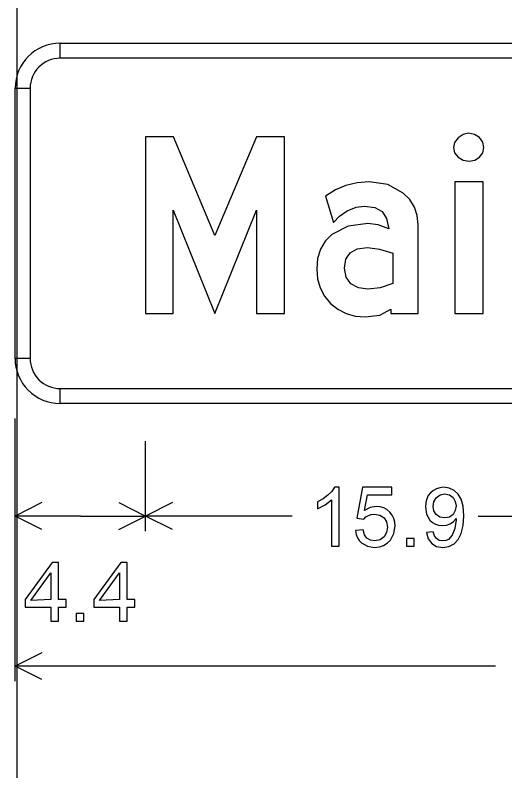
# Model space of a CAD drawing. Extents: x 1001568 to 1002149, y 1840825 to 1841423.
# Drawn here: x 1001918.641 to 1001921.361, y 1840983.721 to 1840987.917 of the extents above; entities that cross this region are included whole.
import ezdxf

# ---------------------------------------------------------------- set-up
doc = ezdxf.new("R2010")
doc.units = 0
doc.layers.add('R_No Plot', color=7, linetype='Continuous')
doc.layers.add('SIGNS', color=7, linetype='Continuous')

msp = doc.modelspace()

# ---------------------------------------------------------------- linework, layer by layer
at = {"layer": 'R_No Plot'}
msp.add_line((1001918.6501, 1841010.6666), (1001918.6501, 1840948.1274), dxfattribs=at)
at = {"layer": 'SIGNS'}
for p, q in [((1001918.8907, 1840987.6774), (1001918.8907, 1840987.7608)), ((1001918.6407, 1840987.5108), (1001918.7241, 1840987.5108)), ((1001918.7241, 1840986.0108), (1001918.6407, 1840986.0108)), ((1001918.8907, 1840985.7608), (1001918.8907, 1840985.8441)), ((1001918.6407, 1840984.2191), (1001918.6407, 1840985.6774)), ((1001918.6407, 1840985.0524), (1001918.6407, 1840985.5524)), ((1001919.3657, 1840985.0524), (1001919.3657, 1840985.5524)), ((1001918.7897, 1840985.2103), (1001918.6407, 1840985.1358)), ((1001919.2167, 1840985.2103), (1001919.3657, 1840985.1358)), ((1001919.5147, 1840985.2103), (1001919.3657, 1840985.1358)), ((1001919.0032, 1840985.1358), (1001918.6407, 1840985.1358)), ((1001918.7897, 1840985.0612), (1001918.6407, 1840985.1358)), ((1001919.0032, 1840985.1358), (1001919.3657, 1840985.1358)), ((1001919.2167, 1840985.0612), (1001919.3657, 1840985.1358)), ((1001920.1796, 1840985.1358), (1001919.3657, 1840985.1358)), ((1001919.5147, 1840985.0612), (1001919.3657, 1840985.1358)), ((1001921.2119, 1840985.1358), (1001922.0257, 1840985.1358)), ((1001918.7897, 1840984.377), (1001918.6407, 1840984.3024)), ((1001921.3087, 1840984.3024), (1001918.6407, 1840984.3024)), ((1001918.7897, 1840984.2279), (1001918.6407, 1840984.3024))]:
    msp.add_line(p, q, dxfattribs=at)
for points in [[(1001924.3907, 1840987.6774), (1001918.8907, 1840987.6774), (1001918.8907, 1840987.7608), (1001924.3907, 1840987.7608), (1001924.3907, 1840987.6774), (1001924.3907, 1840987.6774)], [(1001918.7241, 1840987.5108), (1001918.7241, 1840986.0108), (1001918.6407, 1840986.0108), (1001918.6407, 1840987.5108), (1001918.7241, 1840987.5108), (1001918.7241, 1840987.5108)], [(1001921.1589, 1840987.2608), (1001921.1286, 1840987.2544), (1001921.1013, 1840987.2364), (1001921.082, 1840987.2105), (1001921.0757, 1840987.182), (1001921.082, 1840987.1525), (1001921.1013, 1840987.1285), (1001921.1292, 1840987.1123), (1001921.1617, 1840987.1068), (1001921.1938, 1840987.112), (1001921.2205, 1840987.128), (1001921.2386, 1840987.1519), (1001921.2448, 1840987.1829), (1001921.2386, 1840987.2123), (1001921.2197, 1840987.2376), (1001921.1917, 1840987.2547)], [(1001919.3657, 1840986.2608), (1001919.5189, 1840986.2608), (1001919.5189, 1840986.8334), (1001919.7494, 1840986.2608), (1001919.9807, 1840986.8334), (1001919.9807, 1840986.2608), (1001920.137, 1840986.2608), (1001920.137, 1840987.2415), (1001919.9807, 1840987.2415), (1001919.7494, 1840986.694), (1001919.5198, 1840987.2415), (1001919.3657, 1840987.2415)], [(1001921.0826, 1840986.2608), (1001921.2409, 1840986.2608), (1001921.2409, 1840986.9915), (1001921.0826, 1840986.9915)], [(1001918.8907, 1840985.8441), (1001924.3907, 1840985.8441), (1001924.3907, 1840985.7608), (1001918.8907, 1840985.7608), (1001918.8907, 1840985.8441), (1001918.8907, 1840985.8441)], [(1001920.4402, 1840984.9691), (1001920.4402, 1840985.2953), (1001920.4143, 1840985.2953), (1001920.3991, 1840985.272), (1001920.3783, 1840985.2509), (1001920.3518, 1840985.2317), (1001920.3196, 1840985.2148), (1001920.3196, 1840985.1766), (1001920.3627, 1840985.1978), (1001920.3976, 1840985.2251), (1001920.3976, 1840984.9691)], [(1001920.5313, 1840985.0548), (1001920.5349, 1840985.034), (1001920.5418, 1840985.0157), (1001920.5518, 1840984.9998), (1001920.565, 1840984.9863), (1001920.5974, 1840984.968), (1001920.6377, 1840984.962), (1001920.6638, 1840984.9646), (1001920.6871, 1840984.9722), (1001920.7074, 1840984.9848), (1001920.7249, 1840985.0026), (1001920.7445, 1840985.0387), (1001920.7511, 1840985.0808), (1001920.7492, 1840985.1027), (1001920.7438, 1840985.1229), (1001920.7347, 1840985.1412), (1001920.7221, 1840985.1576), (1001920.706, 1840985.1713), (1001920.6881, 1840985.1812), (1001920.668, 1840985.187), (1001920.6461, 1840985.189), (1001920.6134, 1840985.1831), (1001920.5822, 1840985.1659), (1001920.5982, 1840985.2528), (1001920.7328, 1840985.2528), (1001920.7328, 1840985.2953), (1001920.5702, 1840985.2953), (1001920.5385, 1840985.1238), (1001920.5768, 1840985.1188), (1001920.5886, 1840985.1309), (1001920.6028, 1840985.1395), (1001920.6189, 1840985.1446), (1001920.6375, 1840985.1464), (1001920.6672, 1840985.1413), (1001920.6897, 1840985.1265), (1001920.7038, 1840985.1036), (1001920.7086, 1840985.0747), (1001920.704, 1840985.0453), (1001920.6904, 1840985.0212), (1001920.6676, 1840985.0033), (1001920.6382, 1840984.9975), (1001920.6137, 1840985.0012), (1001920.5949, 1840985.0126), (1001920.5817, 1840985.0317), (1001920.5741, 1840985.0584)], [(1001920.8138, 1840984.9691), (1001920.8564, 1840984.9691), (1001920.8564, 1840985.0116), (1001920.8138, 1840985.0116)], [(1001918.9798, 1840984.5524), (1001919.0224, 1840984.5524), (1001919.0224, 1840984.595), (1001918.9798, 1840984.595)]]:
    msp.add_lwpolyline(points, close=True, dxfattribs=at)
for points in [[(1001920.727, 1840986.2599), (1001920.8793, 1840986.2599), (1001920.8793, 1840986.7532), (1001920.874, 1840986.8052), (1001920.8583, 1840986.8517), (1001920.8322, 1840986.893), (1001920.7962, 1840986.929), (1001920.7103, 1840986.9759), (1001920.6063, 1840986.9915), (1001920.5405, 1840986.9864), (1001920.4782, 1840986.9713), (1001920.4194, 1840986.9464), (1001920.3641, 1840986.9115), (1001920.4095, 1840986.7652), (1001920.4416, 1840986.8007), (1001920.4854, 1840986.8301), (1001920.5341, 1840986.85), (1001920.5816, 1840986.8568), (1001920.639, 1840986.849), (1001920.6795, 1840986.8262), (1001920.7027, 1840986.7878), (1001920.7171, 1840986.7304), (1001920.6573, 1840986.753), (1001920.6005, 1840986.7608), (1001920.4897, 1840986.7452), (1001920.4007, 1840986.6985), (1001920.3631, 1840986.6613), (1001920.3367, 1840986.6173), (1001920.3207, 1840986.5666), (1001920.3157, 1840986.5092), (1001920.3205, 1840986.453), (1001920.3349, 1840986.4023), (1001920.359, 1840986.3566), (1001920.3933, 1840986.3166), (1001920.434, 1840986.2836), (1001920.4801, 1840986.2603), (1001920.5302, 1840986.2461), (1001920.5855, 1840986.2416), (1001920.6673, 1840986.2521), (1001920.727, 1840986.2845), (1001920.727, 1840986.2599)], [(1001920.7387, 1840986.4272), (1001920.6682, 1840986.4031), (1001920.5993, 1840986.3953), (1001920.5471, 1840986.4025), (1001920.5056, 1840986.4251), (1001920.4786, 1840986.4615), (1001920.4696, 1840986.5113), (1001920.4774, 1840986.5612), (1001920.5014, 1840986.5972), (1001920.5411, 1840986.6189), (1001920.5972, 1840986.6261), (1001920.6655, 1840986.6183), (1001920.7387, 1840986.5951), (1001920.7387, 1840986.4272)], [(1001920.9256, 1840985.0447), (1001920.9355, 1840985.0096), (1001920.9544, 1840984.9836), (1001920.9817, 1840984.9674), (1001921.0165, 1840984.962), (1001921.0499, 1840984.9668), (1001921.0787, 1840984.9814), (1001921.1021, 1840985.0056), (1001921.1189, 1840985.0398), (1001921.1289, 1840985.0837), (1001921.1323, 1840985.1374), (1001921.1289, 1840985.1903), (1001921.1187, 1840985.2292), (1001921.1024, 1840985.2567), (1001921.0798, 1840985.2777), (1001921.0522, 1840985.291), (1001921.0213, 1840985.2953), (1001921.0002, 1840985.2933), (1001920.9811, 1840985.2878), (1001920.9638, 1840985.2785), (1001920.9485, 1840985.2656), (1001920.9357, 1840985.2495), (1001920.9267, 1840985.2313), (1001920.9213, 1840985.2104), (1001920.9195, 1840985.1873), (1001920.9258, 1840985.147), (1001920.9445, 1840985.1138), (1001920.9587, 1840985.1), (1001920.9749, 1840985.0902), (1001920.9932, 1840985.0843), (1001921.0136, 1840985.0826), (1001921.0369, 1840985.0851), (1001921.0574, 1840985.0928), (1001921.0748, 1840985.1054), (1001921.0895, 1840985.1231), (1001921.0898, 1840985.1151), (1001921.0839, 1840985.0664), (1001921.0691, 1840985.0289), (1001921.0471, 1840985.0059), (1001921.0322, 1840984.9995), (1001921.0157, 1840984.9975), (1001920.9958, 1840985.0008), (1001920.9805, 1840985.0103), (1001920.9695, 1840985.0262), (1001920.9631, 1840985.0483), (1001920.9256, 1840985.0447)], [(1001921.0898, 1840985.1918), (1001921.0857, 1840985.1658), (1001921.0741, 1840985.145), (1001921.0537, 1840985.13), (1001921.0267, 1840985.1251), (1001921.0002, 1840985.1298), (1001920.9795, 1840985.1438), (1001920.9663, 1840985.1639), (1001920.9621, 1840985.1887), (1001920.9664, 1840985.2151), (1001920.9793, 1840985.2375), (1001921.0007, 1840985.2543), (1001921.0278, 1840985.2599), (1001921.0538, 1840985.2543), (1001921.0741, 1840985.2385), (1001921.0857, 1840985.2172), (1001921.0898, 1840985.1918)], [(1001918.8391, 1840984.5524), (1001918.8816, 1840984.5524), (1001918.8816, 1840984.6304), (1001918.9236, 1840984.6304), (1001918.9236, 1840984.673), (1001918.8816, 1840984.673), (1001918.8816, 1840984.8787), (1001918.8466, 1840984.8787), (1001918.6972, 1840984.673), (1001918.6972, 1840984.6304), (1001918.8391, 1840984.6304), (1001918.8391, 1840984.5524)], [(1001919.2203, 1840984.5524), (1001919.2628, 1840984.5524), (1001919.2628, 1840984.6304), (1001919.3048, 1840984.6304), (1001919.3048, 1840984.673), (1001919.2628, 1840984.673), (1001919.2628, 1840984.8787), (1001919.2278, 1840984.8787), (1001919.0784, 1840984.673), (1001919.0784, 1840984.6304), (1001919.2203, 1840984.6304), (1001919.2203, 1840984.5524)], [(1001918.8391, 1840984.673), (1001918.7279, 1840984.6671), (1001918.8391, 1840984.8201), (1001918.8391, 1840984.673)], [(1001919.2203, 1840984.673), (1001919.1091, 1840984.6671), (1001919.2203, 1840984.8201), (1001919.2203, 1840984.673)]]:
    msp.add_lwpolyline(points, dxfattribs=at)
for centre, radius, start, end in [((1001918.8907, 1840987.5108), 0.25, 90.0002, 179.9998), ((1001918.8907, 1840987.5108), 0.1667, 90.0002, 179.9998), ((1001918.8907, 1840986.0108), 0.25, 179.9998, 270.0001), ((1001918.8907, 1840986.0108), 0.1667, 179.9998, 270.0001)]:
    msp.add_arc(centre, radius, start, end, dxfattribs=at)

doc.saveas('drawing.dxf')
